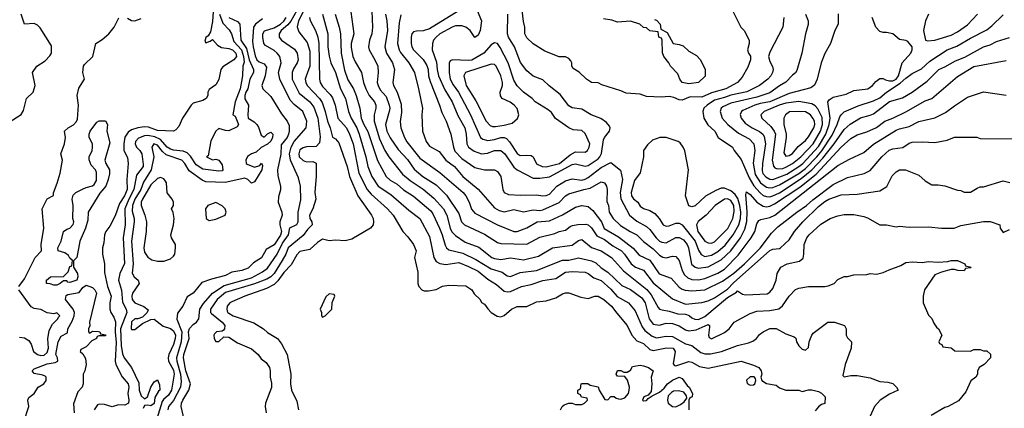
# Model space of a CAD drawing. Header units: inches. Extents: x 1793389 to 1900389, y 320802 to 470796.
# Tile 285 of 656: x 1842260 to 1848338, y 401459 to 403857. Entities that reach past the tile are written whole.
import ezdxf

# ---------------------------------------------------------------- set-up
doc = ezdxf.new("R2010")
doc.units = ezdxf.units.IN
doc.header["$MEASUREMENT"] = 0
doc.layers.add('B8440', color=7, linetype='Continuous')

msp = doc.modelspace()

# ---------------------------------------------------------------- linework, layer by layer
at = {"layer": 'B8440', "color": 2}
for points, elevation in [([(1844043.2, 403970), (1843980.8, 403850), (1843971.9, 403811.9), (1843982.2, 403782.2), (1844035.2, 403715.2), (1844050, 403662), (1844051.7, 403570), (1844027.5, 403507.5), (1844023, 403490), (1844025.5, 403470), (1844035.5, 403450), (1844110.4, 403370), (1844126.6, 403346.6), (1844146, 403290), (1844159.5, 403230), (1844176.4, 403190), (1844190, 403131.3), (1844210, 403121), (1844230, 403098), (1844280.5, 402950), (1844296.4, 402890), (1844347.7, 402770), (1844430.8, 402650), (1844441, 402630), (1844444.7, 402610), (1844441, 402590), (1844424.7, 402570), (1844310, 402502.7), (1844270, 402492.3), (1844210, 402496), (1844170, 402493.2), (1844130, 402502), (1844098.5, 402481.5), (1844050, 402439), (1843990, 402426), (1843970, 402406), (1843935.1, 402344.9), (1843890, 402297), (1843854, 402246), (1843830, 402223.6), (1843782.6, 402197.4), (1843650, 402151.6), (1843570, 402116), (1843558, 402110), (1843541, 402090), (1843538.8, 402070), (1843542.8, 402050), (1843550, 402044.9), (1843578, 402030), (1843706.2, 401986.2), (1843764.7, 401950), (1843790, 401926.8), (1843850.5, 401890.5), (1843876.8, 401856.8), (1843910.7, 401790), (1843934, 401670), (1843930.8, 401610), (1843938.8, 401570), (1843970, 401502), (1843980.5, 401450)], 238), ([(1844297.1, 403950), (1844321.6, 403770), (1844306, 403710), (1844306.2, 403686.2), (1844315.5, 403630), (1844330, 403596), (1844370, 403531.3), (1844382.4, 403470), (1844396.4, 403430), (1844417.1, 403390), (1844450.5, 403350), (1844459.3, 403330), (1844459.3, 403310), (1844448.2, 403270), (1844448.4, 403230), (1844481.1, 403121.1), (1844514.4, 403050), (1844539.3, 403010), (1844623.4, 402903.4), (1844670, 402864.4), (1844750, 402810.4), (1844815.9, 402755.9), (1844877.1, 402690), (1844896.4, 402650), (1844916.5, 402570), (1844928, 402548), (1844950, 402525.5), (1845010, 402484.4), (1845094.2, 402454.2), (1845174.8, 402390), (1845190, 402382.4), (1845230, 402376.4), (1845290, 402386.8), (1845370, 402375.5), (1845463.2, 402396.8), (1845549, 402450), (1845670, 402466), (1845710, 402493.4), (1845730, 402500.5), (1845790, 402450.4), (1845850, 402430.4), (1845914, 402390), (1845987.8, 402307.8), (1846131.9, 402191.9), (1846158.4, 402158.4), (1846201.4, 402081.4), (1846210, 402070.7), (1846225.8, 402065.8), (1846270, 402058.4), (1846322.7, 402042.7), (1846370, 402040.3), (1846392.5, 402032.5), (1846410, 402016.3), (1846428.3, 402008.3), (1846450, 402006.4), (1846490, 402025.7), (1846630, 402143.1), (1846684.8, 402175.2), (1846690, 402184.7), (1846722.8, 402162.8), (1846739.8, 402159.8), (1846874.2, 402165.8), (1846890, 402174.8), (1846910, 402198), (1846929.4, 402250), (1846936, 402290), (1846959, 402330), (1846998, 402350), (1847072.7, 402367.3), (1847095.5, 402384.5), (1847101.2, 402410), (1847102.7, 402470), (1847119.3, 402510), (1847133.2, 402530), (1847205.4, 402594.6), (1847262, 402630), (1847310, 402647.3), (1847350, 402654), (1847410, 402654.8), (1847470, 402642.8), (1847493.7, 402633.7), (1847570, 402591.3), (1847610.7, 402590.7), (1847670, 402578), (1847690, 402582), (1847750, 402576), (1847870, 402578), (1847950, 402571), (1848028.9, 402571.1), (1848070, 402586), (1848210, 402611), (1848250, 402611.3), (1848311.1, 402591.1), (1848312, 402570), (1848330, 402544.7), (1848370, 402562)], 254), ([(1845052.4, 403990), (1845110.3, 403850.3), (1845102.8, 403790), (1845090, 403762), (1845070, 403748), (1845041.2, 403790), (1845014, 403810), (1844990, 403819.6), (1844950, 403818), (1844930, 403811.5), (1844854, 403770), (1844830.5, 403750), (1844814.9, 403730), (1844808, 403710), (1844806, 403670), (1844833.8, 403593.8), (1844836.5, 403550), (1844845.3, 403510), (1844883.6, 403423.6), (1844930, 403350.8), (1844964.9, 403264.9), (1845008.2, 403190), (1845016.4, 403150), (1845019.3, 403090), (1845030.6, 403070), (1845065.8, 403045.8), (1845110, 403028.2), (1845147.7, 403032.3), (1845190, 403050.4), (1845230, 403050.5), (1845254.9, 403030), (1845310, 402947.3), (1845330, 402930.5), (1845430, 402879.3), (1845470, 402878.4), (1845530, 402888.2), (1845670, 402962.4), (1845690, 402968), (1845750, 402954), (1845770, 402956.4), (1845830, 402998.4), (1845841.6, 403010), (1845851.9, 403031.9), (1845863.8, 403116.2), (1845870, 403130.8), (1845901.2, 403170), (1845904, 403190), (1845900.2, 403200.2), (1845883.2, 403223.2), (1845847, 403247), (1845788, 403270), (1845730, 403305.2), (1845670, 403312.7), (1845650, 403326), (1845596.2, 403396.2), (1845528.1, 403448.1), (1845490, 403485.2), (1845430, 403509.4), (1845390, 403541.2), (1845351.7, 403591.7), (1845313.6, 403690), (1845277.6, 403750), (1845271.8, 403770), (1845273.6, 403890)], 274), ([(1846662, 403910), (1846712, 403810), (1846732, 403790), (1846762, 403730), (1846762, 403710), (1846752, 403670), (1846758, 403650), (1846770.8, 403630.8), (1846770.8, 403610), (1846755.2, 403564.8), (1846718.8, 403501.2), (1846691, 403470), (1846618.8, 403430), (1846530, 403406), (1846470, 403378.9), (1846399.6, 403380.4), (1846350, 403360.9), (1846330, 403362.7), (1846297.2, 403377.2), (1846270, 403382), (1846219, 403379), (1846130, 403382), (1846090, 403398), (1846003.1, 403403.1), (1845970, 403418), (1845854, 403454), (1845830, 403468), (1845790, 403468.7), (1845758, 403490), (1845713.6, 403533.6), (1845676.4, 403556.4), (1845668.7, 403570), (1845668.7, 403590), (1845663.1, 403603.1), (1845650, 403618), (1845630, 403628), (1845590, 403628.7), (1845502, 403662), (1845430, 403708.7), (1845390, 403744), (1845379, 403770), (1845379, 403810), (1845370, 403846), (1845355.3, 403970)], 270), ([(1842195.9, 403224.1), (1842270, 403271), (1842283.3, 403296.7), (1842301.2, 403370), (1842344, 403410), (1842355.3, 403450), (1842339.3, 403530), (1842366, 403570), (1842416.6, 403603.4), (1842447, 403633), (1842457.2, 403650), (1842455.9, 403695.9), (1842386.8, 403806.8), (1842370, 403824), (1842350, 403834), (1842289.1, 403829.1), (1842268.7, 403891.3)], 218), ([(1843454.3, 403905.7), (1843450, 403846), (1843438.8, 403781.2), (1843423.6, 403756.4), (1843410, 403746), (1843403.6, 403723.6), (1843410, 403714), (1843436.4, 403723.6), (1843450, 403734), (1843480.5, 403700.5), (1843505.2, 403685.2), (1843550, 403679.1), (1843573.4, 403670), (1843594.4, 403650), (1843598, 403630), (1843581, 403610), (1843513.4, 403566.6), (1843501, 403550), (1843490, 403488), (1843470, 403455.3), (1843430, 403426), (1843422, 403410), (1843422, 403390), (1843412, 403370), (1843390, 403358), (1843330, 403342), (1843318, 403330), (1843264.7, 403250), (1843241.4, 403198.6), (1843223.5, 403176.5), (1843210, 403169), (1843110, 403173.3), (1843054.3, 403194.3), (1843030, 403195.8), (1842990, 403189.7), (1842950, 403176.9), (1842930, 403162), (1842908.9, 403131.1), (1842902.4, 403090), (1842903.8, 403050), (1842925.5, 403005.5), (1842930.3, 402970.3), (1842920.8, 402870), (1842923.9, 402810), (1842906.7, 402770), (1842876.4, 402723.6), (1842850, 402646), (1842817, 402583), (1842791, 402550), (1842782.8, 402530), (1842779.8, 402480.2), (1842771.1, 402448.9), (1842771, 402410), (1842784, 402350), (1842783.5, 402296.5), (1842802, 402210), (1842824.9, 402150), (1842816.4, 402110), (1842816.4, 402070), (1842821.6, 402050), (1842840.9, 402020.9), (1842852.2, 401992.2), (1842848.4, 401930), (1842856.1, 401863.9), (1842848.5, 401750), (1842853.7, 401730), (1842892.2, 401652.2), (1842930.4, 401610), (1842934.4, 401590), (1842927.3, 401550), (1842934, 401510), (1842931, 401490), (1842910, 401479), (1842870, 401481.2), (1842830, 401468), (1842783.1, 401483.1), (1842750, 401485.2), (1842740.5, 401479.5), (1842720.5, 401450)], 214), ([(1843492.6, 403890), (1843514.8, 403834.8), (1843553.6, 403793.6), (1843568.4, 403770), (1843581.4, 403721.4), (1843628.4, 403670), (1843642.2, 403630), (1843644.8, 403595.2), (1843637.1, 403570), (1843636.1, 403510), (1843630, 403475.3), (1843620.3, 403430), (1843590.3, 403350), (1843576, 403270), (1843590, 403260.7), (1843610.4, 403209.6), (1843603.4, 403196.6), (1843550, 403171.8), (1843530, 403172.3), (1843490, 403185.2), (1843470.5, 403169.5), (1843440.5, 403110), (1843423.6, 403016.4), (1843414, 403010), (1843450, 402991.3), (1843470, 402996), (1843490, 402990.8), (1843510, 402962), (1843514.8, 402930), (1843510, 402925.2), (1843490, 402922.7), (1843390, 402934.5), (1843350, 402960.9), (1843314.5, 403014.5), (1843294.6, 403034.6), (1843270, 403044.8), (1843210, 403051.1), (1843190, 403057.7), (1843170, 403071.1), (1843130, 403117.6), (1843094.2, 403134.2), (1843050, 403143.1), (1843030, 403140.5), (1842994.1, 403125.9), (1842974.6, 403105.4), (1842972.7, 403090), (1842980.5, 403070), (1843002, 403050), (1843014.9, 403030), (1843022.5, 402962.5), (1843021.6, 402950), (1842982, 402898), (1842964.9, 402810), (1842932.9, 402750), (1842909, 402689), (1842910.3, 402590), (1842898.9, 402510), (1842907.5, 402352.5), (1842878, 402290), (1842870.4, 402250), (1842887.4, 402187.4), (1842894.6, 402114.6), (1842918, 402070), (1842921.6, 402050), (1842881.5, 401950), (1842885.5, 401845.5), (1842895.1, 401795.1), (1842904.9, 401770), (1842950.3, 401710.3), (1842996.4, 401616.4), (1842997.1, 401570), (1843010, 401534.8), (1843030, 401518), (1843048, 401530), (1843068.7, 401590), (1843090, 401622), (1843110, 401634), (1843123.6, 401603.6), (1843124.7, 401570), (1843116.3, 401563.7), (1843094.2, 401525.8), (1843090, 401489), (1843070, 401473.2), (1843050, 401479), (1843030, 401475.3), (1843022.6, 401457.4)], 218), ([(1843990, 403947.3), (1843932.9, 403847.1), (1843915.1, 403824.9), (1843873.7, 403790), (1843861.3, 403770), (1843861.6, 403750), (1843876.3, 403730), (1843955.8, 403675.8), (1843973.4, 403650), (1843979.1, 403610), (1843973.4, 403590), (1843950, 403553.2), (1843941.3, 403530), (1843941.3, 403490), (1843984.4, 403404.4), (1844050, 403350.4), (1844076.4, 403316.4), (1844100.3, 403250), (1844114.2, 403134.2), (1844110, 403098), (1844090, 403075.3), (1844030, 403073.2), (1844010, 403066), (1843990, 403053.2), (1843982.4, 403030), (1843986, 403010), (1844010, 402988), (1844030, 402979.1), (1844070, 402981), (1844090.6, 402970.6), (1844090.5, 402890.5), (1844082, 402790), (1844087.3, 402750), (1844070.5, 402690), (1844048.2, 402650), (1844050.7, 402630), (1844062.8, 402610), (1844066, 402590), (1844037.6, 402562.4), (1844010, 402524.5), (1843916.3, 402450), (1843903.7, 402410), (1843881.1, 402370), (1843830.3, 402290), (1843810.2, 402269.8), (1843784.6, 402255.4), (1843710, 402227.4), (1843530, 402173.3), (1843478.3, 402130), (1843437.6, 402070), (1843438.4, 402050), (1843443.6, 402043.6), (1843510.7, 401990), (1843526, 401970), (1843524.7, 401950), (1843518.8, 401941.2), (1843510, 401935.3), (1843474, 401930), (1843462, 401918), (1843458, 401910), (1843461, 401890), (1843470, 401872), (1843490, 401872), (1843520.4, 401899.6), (1843550, 401898), (1843603.5, 401863.5), (1843690, 401826), (1843731.3, 401790), (1843750, 401764.7), (1843781.4, 401741.4), (1843802.8, 401710), (1843806.8, 401690), (1843806, 401650), (1843813.7, 401613.7), (1843813.7, 401586.3), (1843778, 401490), (1843776, 401470), (1843780.7, 401430)], 234), ([(1844128.4, 403890), (1844163.1, 403770), (1844162.6, 403690), (1844170, 403632), (1844180.7, 403590), (1844210, 403532), (1844239.5, 403430), (1844272, 403370), (1844290, 403291.3), (1844305.3, 403250), (1844340.2, 403190), (1844355.6, 403150), (1844397, 403010), (1844408.8, 402950), (1844434, 402890), (1844473.4, 402830), (1844550, 402778), (1844661.1, 402681.1), (1844730.6, 402630), (1844790, 402518), (1844816.3, 402390), (1844830, 402364), (1844852.5, 402352.5), (1844890, 402346.7), (1844970, 402358), (1845030, 402334.9), (1845090, 402304.9), (1845150, 402254.9), (1845203.4, 402223.4), (1845250, 402180.7), (1845270, 402178), (1845290, 402179.3), (1845358, 402210), (1845416.6, 402223.4), (1845490, 402247.7), (1845570, 402260.5), (1845630, 402298), (1845670, 402302.4), (1845750, 402299.1), (1845770, 402290.5), (1845804.9, 402264.9), (1845850, 402247.7), (1845910, 402194.9), (1845947.9, 402147.9), (1846018, 402110), (1846060.2, 402060.2), (1846101.6, 401961.6), (1846119.6, 401939.6), (1846164.1, 401904.1), (1846190, 401893.7), (1846250, 401904.9), (1846290, 401901.3), (1846370, 401857.1), (1846410, 401847.3), (1846463.9, 401803.9), (1846490, 401794.4), (1846524.4, 401795.6), (1846591.3, 401808.7), (1846690, 401845.5), (1846758, 401862), (1846786.3, 401873.7), (1846808.7, 401890), (1846826.6, 401913.4), (1846849.4, 401930.6), (1846890.7, 401950.7), (1846930.5, 401950.5), (1846990, 401918.8), (1847039.8, 401899.8), (1847050.9, 401890.9), (1847056, 401870), (1847070, 401844.7), (1847090, 401824.7), (1847110, 401818), (1847130, 401834), (1847134, 401870), (1847149.2, 401910.8), (1847158, 401922), (1847249.5, 401990.5), (1847290.5, 401990.5), (1847352, 401970), (1847362, 401950), (1847362, 401910), (1847370, 401894), (1847394, 401870), (1847392, 401830), (1847356, 401730), (1847342, 401662), (1847350, 401654), (1847390, 401661), (1847430, 401660.7), (1847510, 401646.8), (1847570, 401624.7), (1847619.8, 401619.8), (1847650, 401611.3), (1847672, 401590), (1847682, 401570), (1847630, 401546), (1847570.8, 401510), (1847536.3, 401470), (1847490.8, 401370)], 246), ([(1844208.2, 403890), (1844232.7, 403810), (1844239.3, 403770), (1844244, 403650), (1844264.8, 403544.8), (1844286.1, 403486.1), (1844320.4, 403430), (1844336.4, 403390), (1844360.4, 403310), (1844367, 403250), (1844384.2, 403210), (1844410, 403166.8), (1844469, 402989), (1844523, 402890), (1844546.4, 402866.4), (1844590, 402841.6), (1844630, 402806), (1844690, 402768.2), (1844797.2, 402677.2), (1844810, 402658.8), (1844852.2, 402570), (1844868.4, 402530), (1844885.5, 402465.5), (1844894, 402450), (1844910, 402436.3), (1844995.6, 402415.6), (1845076.5, 402376.5), (1845170, 402320.3), (1845238.3, 402298.3), (1845270, 402276.3), (1845290, 402273), (1845350, 402297.1), (1845450, 402308.4), (1845610, 402372), (1845650, 402372.2), (1845710, 402387.7), (1845788.8, 402368.8), (1845816.5, 402356.5), (1845850, 402325.5), (1845890, 402299.3), (1845976.7, 402216.7), (1846030, 402192.7), (1846100.9, 402140.9), (1846120.3, 402110), (1846144.9, 402010), (1846170, 401978), (1846210, 401972.7), (1846250, 401984.4), (1846290, 401983.1), (1846330, 401968.4), (1846370, 401942.4), (1846390, 401937.6), (1846436.5, 401943.5), (1846510, 401976.3), (1846518.8, 401970), (1846519.1, 401959.1), (1846511, 401910), (1846516, 401896), (1846530, 401887.7), (1846610, 401927.3), (1846639, 401950), (1846669.5, 401990.5), (1846770, 402044), (1846810, 402059.1), (1846890, 402063), (1846947, 402073), (1846969.5, 402090.5), (1847010, 402151), (1847050, 402191), (1847070, 402201), (1847130, 402210.7), (1847230, 402210.8), (1847250, 402214.8), (1847288, 402230), (1847310, 402254), (1847350, 402272), (1847370, 402272), (1847410, 402282), (1847490, 402284.7), (1847510, 402291.3), (1847550, 402286), (1847590, 402296), (1847626.3, 402313.7), (1847700.2, 402339.8), (1847730, 402358), (1847770, 402362), (1847830, 402358), (1847870, 402364.7), (1847930, 402361), (1847990, 402364.7), (1848010, 402371), (1848050, 402371), (1848094, 402350), (1848098, 402338), (1848134, 402330), (1848130, 402326), (1848098, 402322), (1848090, 402308), (1848051.6, 402308.4), (1848030, 402315.3), (1848010, 402315.3), (1847950, 402299), (1847910, 402282), (1847846, 402190), (1847838, 402150), (1847838, 402110), (1847870, 402034), (1847890, 402014), (1847903.6, 401983.6), (1847919.6, 401959.6), (1847932, 401950), (1847952, 401910), (1847934, 401870), (1847938, 401858), (1847952, 401852), (1847958, 401838), (1848010, 401832), (1848032.7, 401812.7), (1848130, 401812), (1848150, 401822), (1848190, 401822), (1848210, 401814), (1848230, 401814), (1848252, 401792), (1848252, 401770), (1848214, 401730), (1848182, 401710), (1848172.7, 401687.3), (1848172, 401670), (1848162, 401650), (1848131.6, 401628.4), (1848099.8, 401560.2), (1848054.4, 401505.6), (1847992, 401470), (1847970, 401464), (1847886.4, 401413.6)], 250), ([(1844433, 403910), (1844437.3, 403810), (1844433.4, 403770), (1844419.1, 403730), (1844413.4, 403690), (1844417.3, 403670), (1844453, 403610), (1844470.5, 403570), (1844473, 403530), (1844466.4, 403470), (1844472.7, 403450), (1844484.9, 403424.9), (1844522.3, 403382.3), (1844541.3, 403330), (1844544.4, 403310), (1844541.3, 403290), (1844517.6, 403210), (1844526.7, 403170), (1844547.8, 403127.8), (1844595.8, 403055.8), (1844653.7, 402993.7), (1844694.4, 402934.4), (1844747.7, 402890), (1844830, 402837.1), (1844894.4, 402774.4), (1844970, 402660.7), (1844988.2, 402610), (1845004.9, 402590), (1845130, 402533), (1845210, 402482), (1845230, 402475.5), (1845390, 402472.2), (1845470, 402515.5), (1845562.9, 402537.1), (1845590, 402550.5), (1845630, 402558.8), (1845658.9, 402581.1), (1845673.3, 402586.7), (1845706.3, 402593.7), (1845754.9, 402594.9), (1845770, 402590.4), (1845790, 402573), (1845823.6, 402523.6), (1845870, 402500.3), (1845920.7, 402460.7), (1845974.4, 402430), (1845993.7, 402410), (1846034.9, 402350), (1846060.7, 402330), (1846110.3, 402310.3), (1846170, 402233), (1846290, 402134.4), (1846370, 402100.5), (1846470, 402112.4), (1846510, 402121.3), (1846550, 402140.4), (1846630, 402194.6), (1846666.5, 402233.5), (1846890, 402433.4), (1846910, 402440.7), (1846950, 402444.9), (1846957.2, 402450), (1847010, 402498.8), (1847042, 402550), (1847095.1, 402610), (1847190, 402703.8), (1847230, 402734.9), (1847255.3, 402750), (1847330, 402776.3), (1847430, 402780.5), (1847570, 402801), (1847612.9, 402827.1), (1847646.3, 402893.7), (1847670, 402918), (1847690, 402931), (1847728.9, 402931.1), (1847810, 402898), (1847850, 402862), (1847890, 402838), (1847930, 402838), (1847970, 402831.3), (1848050, 402804.7), (1848070, 402802), (1848090, 402792), (1848130, 402792), (1848170, 402818), (1848190, 402824.7), (1848210, 402824.7), (1848330, 402862), (1848371.6, 402851.6)], 258), ([(1844517.6, 403890), (1844526.7, 403850), (1844530.3, 403790), (1844514.4, 403690), (1844523.8, 403650), (1844561.6, 403590), (1844573, 403550), (1844563, 403470), (1844568, 403450), (1844590.3, 403410.3), (1844614.9, 403334.9), (1844616.1, 403283.9), (1844608.1, 403228.1), (1844613.4, 403190), (1844634.9, 403130), (1844650, 403104), (1844730, 403003), (1844854.3, 402914.3), (1844997.3, 402790), (1845014, 402770), (1845034.8, 402730), (1845048.5, 402688.5), (1845070, 402662.8), (1845210, 402590.6), (1845310, 402550.7), (1845330, 402550.5), (1845390, 402572.4), (1845455.3, 402610), (1845530, 402616.3), (1845610, 402652.4), (1845690, 402699.3), (1845730, 402710.6), (1845770, 402704), (1845798.5, 402678.5), (1845850.5, 402610), (1845867.8, 402567.8), (1845957.1, 402517.1), (1846047.2, 402447.2), (1846084.2, 402404.2), (1846150, 402372.4), (1846207.9, 402287.9), (1846281.1, 402261.1), (1846330, 402207.3), (1846350, 402193), (1846367.1, 402187.1), (1846410, 402183.7), (1846490, 402190.3), (1846597.6, 402242.4), (1846667.7, 402292.3), (1846735.1, 402350), (1846830, 402446.4), (1846900.1, 402539.9), (1846940.7, 402579.3), (1847057.2, 402670), (1847117.2, 402710), (1847155.1, 402744.9), (1847280.9, 402839.1), (1847370, 402883.8), (1847472.1, 402907.9), (1847510, 402926), (1847581.2, 403010), (1847628.2, 403051.8), (1847650, 403060.4), (1847711.8, 403068.2), (1847750, 403094.8), (1847770, 403100.7), (1847830, 403104), (1847910, 403098.8), (1847985.6, 403114.4), (1848030, 403131.3), (1848050, 403132), (1848168.4, 403131.6), (1848190, 403124.7), (1848430, 403122)], 262), ([(1844966, 403910), (1844790, 403800.5), (1844750, 403787.3), (1844710, 403786.6), (1844690, 403781.2), (1844680.7, 403770), (1844676.3, 403750), (1844675.5, 403710), (1844681.6, 403690), (1844690.5, 403670), (1844750.3, 403610.3), (1844774.1, 403574.1), (1844781.1, 403550), (1844784.2, 403510), (1844794.8, 403474.8), (1844852.4, 403330), (1844864.9, 403284.9), (1844893, 403230), (1844920.5, 403150), (1844937.1, 403070), (1844946.1, 403046.1), (1844990, 403000.5), (1845070, 402944.9), (1845130, 402930.5), (1845190, 402930.8), (1845210, 402921), (1845230.6, 402890), (1845242.8, 402810), (1845251.3, 402790), (1845278, 402778), (1845350, 402773.4), (1845450, 402776.3), (1845490, 402770.6), (1845510, 402773), (1845530, 402780.5), (1845575.1, 402830), (1845630, 402861.6), (1845670, 402874.9), (1845730, 402867.2), (1845750, 402873.7), (1845770, 402883.7), (1845850, 402943.8), (1845910, 402976), (1845968.2, 402928.2), (1845980.4, 402870), (1845967, 402790), (1845971.7, 402751.7), (1846024, 402650), (1846070, 402613.4), (1846130, 402581.6), (1846150, 402562), (1846188.2, 402510), (1846210, 402490.4), (1846224, 402484), (1846250, 402480.4), (1846310, 402512.4), (1846330, 402512.4), (1846358.2, 402498.2), (1846381.3, 402470), (1846388.7, 402450), (1846407.9, 402347.9), (1846428.8, 402328.8), (1846450, 402323.7), (1846510, 402331.6), (1846590, 402375.3), (1846650, 402430.4), (1846709.7, 402510), (1846735.7, 402564.3), (1846748.9, 402611.1), (1846751.1, 402671.1), (1846741.5, 402778.5), (1846745.6, 402794.4), (1846770, 402777.3), (1846810.4, 402730), (1846850, 402705.3), (1846870, 402702), (1846890, 402705.3), (1846920, 402720), (1847075.7, 402824.3), (1847176, 402904), (1847331.6, 403070), (1847390, 403123.8), (1847430, 403145.5), (1847490, 403164), (1847550, 403190.6), (1847601.2, 403230), (1847650, 403248.2), (1847730, 403288), (1847850, 403356.3), (1847890, 403370.7), (1848050, 403507.3), (1848150, 403567.3), (1848350, 403606)], 270), ([(1847111.3, 403890), (1847126.8, 403850), (1847126.4, 403826.4), (1847110.8, 403770), (1847087.3, 403650), (1847056.8, 403543.2), (1847050, 403528.7), (1847030, 403515.3), (1846988.6, 403471.4), (1846950, 403449.6), (1846890, 403404.7), (1846810, 403379.2), (1846650, 403342), (1846600.9, 403319.1), (1846590.6, 403310), (1846583, 403290), (1846596.3, 403250), (1846630.7, 403210), (1846696.2, 403156.2), (1846762.3, 403122.3), (1846791.6, 403091.6), (1846797.6, 403050), (1846788.7, 402971.3), (1846800.7, 402900.7), (1846832, 402850), (1846870, 402823.1), (1846890, 402819.6), (1846910, 402822.3), (1846950, 402838.5), (1847070, 402908.2), (1847110, 402939.6), (1847180.4, 403010), (1847212.1, 403047.9), (1847276.2, 403143.8), (1847307.1, 403210), (1847322.6, 403257.4), (1847330, 403270.7), (1847350, 403288), (1847434.9, 403325.1), (1847530, 403356.4), (1847570, 403374.4), (1847610.8, 403409.2), (1847695.8, 403464.2), (1847730, 403496.4), (1847770, 403524.9), (1847826.5, 403553.5), (1847878.3, 403601.7), (1847986, 403670), (1848045.9, 403694.1), (1848130, 403743.8), (1848230, 403794), (1848262, 403818), (1848330, 403886)], 278), ([(1847312.7, 403892.7), (1847312, 403830), (1847291.3, 403790), (1847264.7, 403710), (1847230, 403648), (1847206.8, 403590), (1847182.8, 403490), (1847167.3, 403452.7), (1847144, 403436), (1847010, 403400.5), (1846890, 403349.8), (1846830, 403340.3), (1846797.3, 403330), (1846724, 403296), (1846716.3, 403290), (1846708.4, 403271.6), (1846713, 403250), (1846739.2, 403219.2), (1846780.7, 403190), (1846826.4, 403166.4), (1846847.7, 403150), (1846855.8, 403135.8), (1846863.7, 403090), (1846844.9, 402970), (1846844.2, 402924.2), (1846848.2, 402908.2), (1846866.5, 402886.5), (1846890, 402873.7), (1846910, 402871.7), (1846996, 402904), (1847070, 402951.3), (1847093.3, 402970), (1847190, 403073.4), (1847236.8, 403150), (1847257.6, 403210), (1847262.7, 403250), (1847249.4, 403350), (1847257.2, 403362.8), (1847282, 403378), (1847362.5, 403397.5), (1847410, 403420.5), (1847495.3, 403430), (1847524, 403450), (1847545.4, 403474.6), (1847570, 403494), (1847590, 403494.9), (1847605.2, 403485.2), (1847630, 403479.1), (1847650, 403479.3), (1847670, 403489.2), (1847685.8, 403510), (1847706.6, 403590), (1847762, 403650), (1847769, 403670), (1847768.7, 403690), (1847742, 403722), (1847730, 403729), (1847690, 403735.3), (1847649.5, 403769.5), (1847610, 403778), (1847590, 403777.2), (1847570, 403784), (1847544, 403810), (1847522, 403870)], 282), ([(1847870.8, 403890), (1847850.7, 403850), (1847838.8, 403790), (1847851.3, 403731.3), (1847866, 403726), (1847910, 403730.6), (1848010, 403760.5), (1848050, 403781.6), (1848110, 403825.5), (1848172.7, 403890)], 282), ([(1842255.3, 402210), (1842290, 402258), (1842356, 402390), (1842394, 402430), (1842392.3, 402470), (1842409.1, 402570.9), (1842399.3, 402690), (1842430, 402752), (1842468, 402772), (1842468, 402788), (1842491.9, 402848.1), (1842509.5, 402910.5), (1842524.2, 402990), (1842514.7, 403030), (1842537.2, 403090), (1842543.1, 403130), (1842536.9, 403170), (1842558.4, 403190), (1842592.2, 403207.8), (1842611.5, 403228.5), (1842616.6, 403243.4), (1842623.5, 403330), (1842614, 403390), (1842625.4, 403434.6), (1842659, 403490), (1842649.1, 403530.9), (1842653.2, 403570), (1842659.3, 403580.7), (1842711.6, 403630), (1842730, 403710.7), (1842770, 403734.4), (1842810.8, 403769.2), (1842842.4, 403810), (1842871.5, 403868.5)], 214), ([(1842925.4, 403865.4), (1842950, 403851.8), (1842970, 403850.3), (1843010, 403863.6)], 214), ([(1843550, 403870.4), (1843605.1, 403845.1), (1843619.1, 403830), (1843625.2, 403730), (1843659, 403679), (1843676.5, 403610), (1843702.3, 403550), (1843703.1, 403530), (1843680.3, 403490), (1843667.9, 403430), (1843655.6, 403410), (1843650.3, 403390), (1843649.1, 403369.1), (1843673, 403330), (1843667.3, 403270), (1843670.8, 403250), (1843706.4, 403226.4), (1843722.8, 403210), (1843733.7, 403193.7), (1843750, 403144.7), (1843770, 403132), (1843790, 403152), (1843810, 403162), (1843822, 403150), (1843821, 403130), (1843810, 403108), (1843790, 403088), (1843750, 403068), (1843719.8, 403040.2), (1843690, 403028.7), (1843666.8, 403013.2), (1843656, 402990), (1843658.8, 402970), (1843664.7, 402964.7), (1843710, 402946.8), (1843742, 402958), (1843752, 402972), (1843758, 402958), (1843754.8, 402930), (1843710, 402857.2), (1843690, 402849), (1843669, 402870), (1843650, 402879.5), (1843528.8, 402851.2), (1843410, 402856.9), (1843386.7, 402866.7), (1843305.1, 402925.1), (1843279.7, 402970), (1843260.9, 402990), (1843163.7, 403023.7), (1843142.5, 403042.5), (1843110, 403083.6), (1843089, 403091), (1843074.9, 403070), (1843088.8, 403010), (1843071.6, 402930), (1843024.7, 402855.3), (1843007.3, 402810), (1842971.3, 402750), (1842955.8, 402710), (1842955.2, 402675.2), (1842966, 402630), (1842966, 402610), (1842949.1, 402490), (1842959.5, 402350), (1842953.4, 402293.4), (1842966, 402270), (1842991.3, 402250), (1842998, 402230), (1842957.1, 402170), (1842952.4, 402150), (1842954, 402130), (1842970, 402108.8), (1843027.2, 402087.2), (1843053, 402067), (1843047.3, 402050), (1843018, 402022), (1842990, 402011.6), (1842970, 402011.3), (1842950, 401991.8), (1842947.7, 401950), (1842950, 401946), (1842970, 401944.9), (1843017.2, 401982.8), (1843070, 402006), (1843090, 402008.2), (1843144.8, 401964.8), (1843190, 401950.3), (1843210, 401936.4), (1843220.8, 401910), (1843219.6, 401890), (1843210, 401853.2), (1843180.3, 401790), (1843176, 401770), (1843178.7, 401750), (1843210, 401693.4), (1843213.8, 401670), (1843198, 401570), (1843179.1, 401540.9), (1843147.5, 401512.5), (1843139.8, 401500.2), (1843106, 401394)], 222), ([(1843758.3, 403861.7), (1843715.5, 403830), (1843702.4, 403810), (1843696.7, 403723.3), (1843700.2, 403690), (1843714, 403634), (1843724.4, 403610), (1843737.3, 403597.3), (1843770, 403584), (1843783.4, 403563.4), (1843775.3, 403510), (1843754, 403450), (1843761, 403430), (1843810, 403382.8), (1843875.2, 403275.2), (1843910.4, 403230.4), (1843923.4, 403203.4), (1843924.4, 403170), (1843918.7, 403150), (1843910.2, 403129.8), (1843874.6, 403085.4), (1843872.6, 403027.4), (1843850.7, 402930), (1843853.7, 402893.7), (1843870.8, 402830), (1843870, 402806), (1843856.9, 402763.1), (1843856, 402730), (1843879.1, 402670), (1843880.5, 402650), (1843866.3, 402610), (1843866.5, 402590), (1843876.5, 402550), (1843870, 402527.3), (1843830, 402467.3), (1843781.5, 402438.5), (1843751.7, 402388.3), (1843703.9, 402356.1), (1843670, 402323.7), (1843631.8, 402308.2), (1843570, 402298.7), (1843530, 402278.4), (1843443.4, 402256.6), (1843385.2, 402234.8), (1843330.8, 402170), (1843294, 402146), (1843266, 402090), (1843233.7, 402046.3), (1843230.6, 402009.4), (1843260.2, 401930), (1843255.9, 401870), (1843227.9, 401770), (1843229.2, 401750), (1843253.5, 401670), (1843256.5, 401623.5), (1843252.6, 401590), (1843210, 401507), (1843179.3, 401470), (1843174.9, 401450)], 226), ([(1843274.4, 401390), (1843255.8, 401470), (1843258.7, 401490), (1843266, 401510), (1843303.8, 401570), (1843313.4, 401610), (1843284.7, 401690), (1843270.3, 401770), (1843273.1, 401790), (1843306, 401890), (1843302.7, 401930), (1843308.3, 401951.7), (1843330, 401976.2), (1843350.6, 401990), (1843364.9, 402010), (1843372.2, 402070), (1843393.6, 402106.4), (1843450.2, 402169.8), (1843522.8, 402217.2), (1843690, 402264.2), (1843758.9, 402301.1), (1843790, 402323.6), (1843850.2, 402409.8), (1843881.7, 402478.3), (1843918.3, 402530), (1843927.3, 402572.7), (1843970, 402592.3), (1843979.5, 402610), (1843978.7, 402670), (1843995.6, 402744.4), (1843994, 402830), (1843981.7, 402881.7), (1843931.7, 402990), (1843926.3, 403030), (1843936.5, 403070), (1843953.9, 403106.1), (1844028, 403190), (1844032.4, 403230), (1844008, 403290), (1843954.1, 403334.1), (1843930, 403360.7), (1843865.5, 403490), (1843858, 403530), (1843873, 403590), (1843864.9, 403630), (1843850.3, 403650.3), (1843830, 403667.3), (1843777.1, 403697.1), (1843768, 403710), (1843760.3, 403750), (1843761.3, 403770), (1843772.1, 403787.9), (1843830, 403806), (1843870, 403829.8), (1843891.2, 403848.8), (1843905.4, 403870)], 230), ([(1844048.5, 403870), (1844052.4, 403852.4), (1844085.5, 403790), (1844099.5, 403750), (1844105.7, 403710), (1844110.4, 403490.4), (1844114.9, 403470), (1844130, 403444), (1844175.8, 403395.8), (1844190, 403374.8), (1844206.4, 403330), (1844224.4, 403250), (1844276.4, 403190), (1844295.8, 403150), (1844318, 403090), (1844353.7, 402910), (1844405.3, 402810), (1844430, 402780.4), (1844530.7, 402690), (1844564.9, 402650), (1844626, 402550), (1844656.8, 402516.8), (1844690.7, 402470), (1844706.8, 402430), (1844697.3, 402390), (1844718, 402298), (1844718, 402230), (1844724.7, 402210), (1844742, 402190), (1844756.4, 402183.6), (1844783.6, 402183.6), (1844830, 402192), (1844870, 402212), (1844910, 402218), (1845014.8, 402214.8), (1845052, 402190), (1845065.4, 402165.4), (1845102, 402130), (1845111.6, 402111.6), (1845130, 402102), (1845150, 402072), (1845171.3, 402050), (1845207.1, 402027.1), (1845230, 402022.8), (1845250, 402030.8), (1845295.3, 402070), (1845330, 402087.3), (1845390, 402087.3), (1845450, 402115.5), (1845510, 402122.8), (1845570, 402140.7), (1845610, 402164.9), (1845630, 402170.4), (1845650.4, 402170.4), (1845724.9, 402144.9), (1845770, 402137.3), (1845810, 402150.6), (1845830, 402150.6), (1845866.8, 402130), (1845913, 402090), (1845945.3, 402045.3), (1846010.3, 401970.3), (1846038.4, 401910), (1846070, 401875.5), (1846110, 401858), (1846150, 401822), (1846170, 401816.3), (1846252.5, 401832.5), (1846294, 401830), (1846306, 401810), (1846293.7, 401733.7), (1846302.4, 401722.4), (1846310, 401720.5), (1846390, 401748.2), (1846410, 401743), (1846456.7, 401716.7), (1846510, 401706), (1846714, 401750), (1846790, 401726), (1846822, 401710), (1846838, 401690), (1846842, 401670), (1846834, 401650), (1846842, 401630), (1846870, 401612), (1846930, 401601), (1846950, 401586), (1846990, 401571), (1847070, 401571), (1847090, 401562.8), (1847130, 401572), (1847150, 401572), (1847190, 401562), (1847210, 401552), (1847232, 401530), (1847231, 401489), (1847210, 401482), (1847190, 401468.7), (1847170, 401444)], 242), ([(1844613.4, 403886.6), (1844602, 403838), (1844592.2, 403710), (1844601.6, 403670), (1844610, 403654.8), (1844663, 403590), (1844696.3, 403530), (1844722.8, 403430), (1844746.8, 403310), (1844742.8, 403270), (1844746, 403170), (1844770, 403104.7), (1844790, 403076), (1844850, 403042.8), (1844890.6, 402990), (1844944.9, 402950), (1844996.3, 402890), (1845090.3, 402810.3), (1845190, 402696.3), (1845219, 402679), (1845250, 402670.5), (1845310, 402684.9), (1845370, 402670.7), (1845430, 402683.8), (1845470, 402679.5), (1845490, 402683.7), (1845590, 402728), (1845629.3, 402770), (1845650, 402781.6), (1845742, 402810), (1845782.4, 402817.6), (1845850, 402855.5), (1845870, 402850.6), (1845882.8, 402830), (1845887.3, 402810), (1845885.4, 402734.6), (1845894, 402710), (1845899.1, 402670), (1845923, 402630), (1845967.9, 402587.9), (1846029, 402549), (1846070.2, 402530.2), (1846110, 402488), (1846170, 402443.8), (1846210, 402403), (1846230, 402390.5), (1846250, 402387.7), (1846290, 402397.3), (1846310, 402396), (1846330, 402371.3), (1846348.5, 402310), (1846363, 402283), (1846383.6, 402263.6), (1846410, 402254), (1846450, 402252.2), (1846490, 402260.4), (1846570, 402292.2), (1846610, 402317.6), (1846695.8, 402404.2), (1846776.2, 402510), (1846797, 402550), (1846810, 402598), (1846822.9, 402617.1), (1846835.1, 402624.9), (1846890, 402635.8), (1846920.9, 402650), (1847310, 402956.3), (1847383, 402997), (1847470, 403037.3), (1847531.3, 403088.7), (1847670, 403174.9), (1847690, 403183.8), (1847750, 403197.1), (1847810, 403227.7), (1847909.5, 403250.5), (1847975.9, 403284.1), (1848030, 403326), (1848110, 403378), (1848210, 403411.3), (1848350, 403391.3)], 266), ([(1846178, 403858), (1846190, 403854), (1846214, 403830), (1846218, 403798), (1846256.9, 403776.9), (1846294, 403710), (1846330, 403704.7), (1846355.3, 403695.3), (1846390, 403662), (1846436.9, 403636.9), (1846462, 403610), (1846492, 403550), (1846490.9, 403509.1), (1846450, 403469), (1846390, 403461.2), (1846348.7, 403470), (1846335.3, 403490), (1846323.1, 403523.1), (1846278, 403570), (1846268, 403590), (1846235.3, 403630), (1846228.4, 403651.6), (1846226, 403730), (1846222, 403742), (1846206, 403750), (1846202, 403782), (1846150, 403788), (1846130, 403806), (1846110, 403808), (1846088.9, 403828.9), (1846030, 403848.7), (1845950, 403842), (1845914.6, 403854.6), (1845863.2, 403863.2)], 266), ([(1846976.3, 403870), (1846970.6, 403810), (1846890, 403657.2), (1846882.4, 403630), (1846890, 403598), (1846907.5, 403567.5), (1846910.7, 403550), (1846907.3, 403530), (1846897.3, 403510), (1846878.8, 403490), (1846826.8, 403450), (1846749.1, 403410.9), (1846650, 403392), (1846610, 403376.4), (1846550, 403361.1), (1846503, 403330), (1846484, 403310), (1846476.3, 403290), (1846483, 403250), (1846508.4, 403208.4), (1846550.6, 403170), (1846571.3, 403130), (1846661, 403070), (1846671, 403050), (1846713.4, 402993.4), (1846762, 402882), (1846791.7, 402831.7), (1846830, 402788.7), (1846850, 402772), (1846870, 402765.7), (1846890, 402764.6), (1846910, 402770.3), (1846950, 402789.1), (1847083.5, 402876.5), (1847149.7, 402930), (1847217.5, 403002.5), (1847288.4, 403090), (1847350, 403179.3), (1847387.3, 403212.7), (1847450, 403252.2), (1847510, 403266.7), (1847530, 403275.8), (1847630, 403352.7), (1847710, 403375.5), (1847770, 403410.4), (1847862.7, 403477.3), (1847934, 403550), (1847970, 403565.5), (1848036.1, 403603.9), (1848093.4, 403626.6), (1848209.2, 403690), (1848250, 403702.4), (1848290, 403722), (1848370, 403747.3)], 274), ([(1842258, 401898), (1842290, 401894), (1842316.9, 401876.9), (1842330, 401854), (1842344.7, 401810), (1842370.6, 401790.6), (1842390, 401784.9), (1842410, 401786.7), (1842430, 401804), (1842437.4, 401830), (1842433.4, 401886.6), (1842441, 401939), (1842461.7, 401978.3), (1842496, 402010), (1842499, 402021), (1842508, 402030), (1842490, 402048), (1842470, 402042), (1842428.9, 402048.9), (1842390, 402068), (1842350, 402074), (1842330, 402084), (1842255.3, 402190)], 214), ([(1842285.4, 401374.6), (1842317.2, 401470), (1842309.6, 401510), (1842315.5, 401524.5), (1842349.6, 401550.4), (1842374, 401590), (1842409, 401610), (1842422.7, 401630), (1842424, 401650), (1842417, 401657), (1842403.7, 401663.7), (1842350, 401673.2), (1842336, 401690), (1842350, 401702), (1842430, 401733.7), (1842478.6, 401741.4), (1842495.3, 401750), (1842494, 401770), (1842482.4, 401790), (1842497.6, 401870), (1842516, 401904), (1842555.3, 401924.7), (1842558, 401950), (1842583.9, 401996.1), (1842597, 402030), (1842597.6, 402050), (1842589.6, 402070), (1842542, 402130), (1842545.8, 402154.2), (1842558, 402162), (1842626.6, 402173.4), (1842650, 402204.7), (1842670, 402218), (1842710, 402204.7), (1842724.7, 402190), (1842734.8, 402170), (1842691.3, 401990), (1842692, 401968), (1842684.7, 401950), (1842684.7, 401930), (1842690, 401922), (1842710, 401934), (1842747.3, 401932.7), (1842754, 401930), (1842758, 401918), (1842790, 401912), (1842790, 401906), (1842750, 401906), (1842738, 401902), (1842734, 401890), (1842704.7, 401875.3), (1842670, 401838), (1842638, 401822), (1842634, 401810), (1842650, 401794), (1842665.4, 401765.4), (1842671.3, 401730), (1842662, 401690), (1842652, 401670), (1842651.3, 401610), (1842646, 401590), (1842619.1, 401560.9), (1842592.7, 401487.3), (1842596, 401430)], 210), ([(1845598, 401450), (1845608, 401470), (1845620.2, 401479.8), (1845650, 401491.3), (1845671.3, 401491.3), (1845690, 401482), (1845730, 401482), (1845746, 401490), (1845766, 401510), (1845762, 401522), (1845727.3, 401527.3), (1845722, 401542), (1845706, 401550), (1845706, 401570), (1845722, 401578), (1845726, 401610), (1845732.7, 401612.7), (1845767.3, 401612.7), (1845781, 401601), (1845830.8, 401590.8), (1845838, 401570), (1845872.7, 401512.7), (1845890, 401512), (1845910, 401531.3), (1845930, 401531.3), (1845941.1, 401521.1), (1845956.3, 401516.3), (1845970, 401515.5), (1845996.1, 401523.9), (1846018, 401550), (1846022, 401570), (1846023.7, 401590), (1846012.7, 401632.7), (1845995.3, 401655.3), (1845950, 401658), (1845942, 401670), (1845950, 401691.3), (1845971.1, 401691.1), (1845990, 401682), (1846010, 401682), (1846030, 401694), (1846043.1, 401716.9), (1846090, 401724), (1846110, 401720.7), (1846142, 401710), (1846171.3, 401690), (1846158.8, 401650), (1846162.4, 401610), (1846157.5, 401562.5), (1846139.8, 401540.2), (1846112, 401530), (1846104.7, 401510), (1846110, 401504.7), (1846130, 401506.8), (1846140.2, 401519.8), (1846164, 401536), (1846210, 401558.8), (1846237.6, 401582.4), (1846259.3, 401610), (1846290, 401633), (1846330, 401650.7), (1846350, 401642), (1846379.6, 401599.6), (1846392, 401590), (1846414, 401550), (1846411.3, 401530), (1846396.9, 401523.1), (1846390.7, 401509.3), (1846390.5, 401449.5)], 238)]:
    msp.add_lwpolyline(points, dxfattribs=dict(at, elevation=elevation))
for points, elevation in [([(1845190, 403713.2), (1845170, 403701.2), (1845124.9, 403650), (1845050, 403608), (1845030, 403604.7), (1844930.8, 403609.2), (1844916.9, 403603.1), (1844910.7, 403589.3), (1844910.3, 403530), (1844917, 403490), (1844935.4, 403455.4), (1844969.1, 403409.1), (1845043.1, 403270), (1845104, 403130), (1845118.8, 403118.8), (1845150, 403112.4), (1845190, 403118), (1845230, 403130.4), (1845250, 403130.4), (1845264.2, 403124.2), (1845283.8, 403103.8), (1845330, 403030.5), (1845350, 403019.3), (1845390, 403021.6), (1845418, 403018), (1845430.4, 403010.4), (1845450, 402967.7), (1845484.7, 402950), (1845510, 402948.8), (1845592.3, 402970), (1845658, 403022), (1845690, 403040.5), (1845750, 403039.1), (1845765.2, 403050), (1845776, 403070), (1845779, 403090), (1845750, 403155.3), (1845730, 403172.3), (1845677.5, 403177.5), (1845649.6, 403189.6), (1845568.1, 403248.1), (1845543.2, 403283.2), (1845521.5, 403301.5), (1845442, 403350), (1845424, 403370), (1845369.2, 403410), (1845330, 403449.3), (1845310, 403484), (1845274.7, 403590), (1845226.2, 403686.2), (1845210, 403709.2)], 278), ([(1845170, 403582), (1845011, 403530), (1845000.7, 403510), (1845016.4, 403450), (1845076.7, 403356.7), (1845140.5, 403230), (1845164.2, 403204.2), (1845178.4, 403198.4), (1845197.1, 403197.1), (1845250, 403206.7), (1845300.9, 403219.1), (1845333.6, 403246.4), (1845341.2, 403270), (1845330, 403308.7), (1845312.7, 403330), (1845287.5, 403347.5), (1845239, 403370), (1845227.2, 403387.2), (1845226, 403410), (1845239.5, 403450), (1845240.7, 403470), (1845229.6, 403510), (1845200.9, 403570), (1845190, 403580.9)], 282), ([(1847070, 403352.6), (1846990, 403341.5), (1846947.3, 403330), (1846854.8, 403290), (1846834.8, 403270), (1846840.7, 403250), (1846897.5, 403197.5), (1846917.6, 403170), (1846925.3, 403150), (1846905.7, 402990), (1846913.5, 402953.5), (1846922.3, 402942.3), (1846936.1, 402936.1), (1846970, 402938.9), (1846990, 402946.5), (1847031.3, 402970), (1847081.1, 403010), (1847157.3, 403090), (1847203.5, 403170), (1847215.1, 403210), (1847213.7, 403253.7), (1847186.7, 403306.7), (1847170, 403325.6), (1847150, 403338)], 286), ([(1847070, 403291.3), (1847012.4, 403287.6), (1846987.3, 403270), (1846977.3, 403250), (1846977.1, 403210), (1846990.4, 403150), (1846990.5, 403130), (1846976.3, 403036.3), (1846990, 403014.8), (1847010, 403019.1), (1847030, 403030.8), (1847064.9, 403075.1), (1847110, 403110.5), (1847130, 403133.4), (1847162, 403190), (1847168, 403210), (1847166, 403230), (1847156.9, 403250), (1847140.9, 403270), (1847110, 403287.6)], 290), ([(1842570, 402235.3), (1842558, 402238), (1842550, 402246), (1842530, 402246), (1842510, 402228.7), (1842490, 402218), (1842470, 402218), (1842447.3, 402227.3), (1842430, 402228), (1842426, 402230), (1842426, 402250), (1842450, 402271), (1842530, 402272), (1842559.3, 402300.7), (1842570, 402334), (1842582, 402338), (1842586, 402370), (1842570, 402386), (1842562, 402402), (1842538, 402418), (1842498, 402430), (1842495.3, 402450), (1842515.3, 402490), (1842529.4, 402550.6), (1842550, 402564.7), (1842570, 402571.3), (1842590, 402594), (1842594, 402610), (1842589, 402630), (1842589.3, 402710), (1842584, 402750), (1842590, 402774), (1842606, 402790), (1842648.4, 402811.6), (1842670, 402822), (1842710, 402832), (1842720.4, 402839.6), (1842734.6, 402865.4), (1842734.6, 402914.6), (1842728, 402930), (1842700.2, 402960.2), (1842688.4, 402991.6), (1842688, 403010), (1842708, 403050), (1842708.7, 403070), (1842708.7, 403090), (1842688.7, 403130), (1842688.7, 403150), (1842695.3, 403170), (1842736.4, 403223.6), (1842750, 403232), (1842790, 403232), (1842802, 403210), (1842798, 403170), (1842816.3, 403096.3), (1842786, 402990), (1842791, 402970), (1842814.8, 402930), (1842814.4, 402905.6), (1842806, 402870), (1842791.3, 402830), (1842754.4, 402785.6), (1842682.8, 402670), (1842679.8, 402620.2), (1842666.8, 402570), (1842631, 402490), (1842612, 402390), (1842591.6, 402368.4), (1842592, 402330), (1842616, 402290), (1842618, 402270), (1842612, 402250)], 210), ([(1846250, 403129.4), (1846210.6, 403129.4), (1846167.1, 403112.9), (1846135.3, 403084.7), (1846111.3, 403050), (1846111, 403010), (1846091.1, 402911.1), (1846055.5, 402864.5), (1846035.5, 402790), (1846036.3, 402770), (1846050, 402750.8), (1846076, 402730), (1846090, 402706.8), (1846110, 402691), (1846150, 402679.1), (1846180.9, 402660.9), (1846207.3, 402630), (1846232, 402590), (1846250, 402582.8), (1846270, 402584), (1846310, 402600.7), (1846330, 402600.7), (1846350, 402590.8), (1846430, 402490.4), (1846450, 402434.8), (1846467.4, 402407.4), (1846490, 402395.5), (1846530, 402403.1), (1846570, 402425.7), (1846615.2, 402464.8), (1846664, 402530), (1846698.7, 402590), (1846709.8, 402630), (1846710.8, 402670), (1846706.3, 402710), (1846692.9, 402752.9), (1846677.3, 402777.3), (1846650, 402801.1), (1846610, 402817.6), (1846590, 402817), (1846556.4, 402803.6), (1846492.7, 402767.3), (1846430, 402709.2), (1846410, 402702), (1846390, 402708), (1846369.3, 402770), (1846389.3, 402930.7), (1846366.8, 403046.8), (1846356, 403070), (1846336.2, 403096.2), (1846324.5, 403104.5)], 274), ([(1843130, 402884), (1843110, 402876), (1843070, 402838), (1843017.4, 402750), (1843008.9, 402730), (1843008.8, 402710), (1843033, 402650), (1843042, 402610), (1843040.7, 402550), (1843026.8, 402450), (1843030, 402422), (1843050, 402392), (1843075.3, 402375.3), (1843110, 402366.8), (1843150, 402366.8), (1843190, 402381), (1843210, 402398), (1843217.2, 402410), (1843222.7, 402450), (1843221.2, 402470), (1843197.2, 402510), (1843193.2, 402530), (1843209, 402590), (1843214, 402630), (1843207.3, 402667.3), (1843198, 402690), (1843208.7, 402710), (1843208.7, 402730), (1843202, 402750), (1843169.4, 402789.4), (1843165.2, 402850), (1843160.2, 402860.2), (1843150, 402875.3)], 226), ([(1846630, 402751.2), (1846610, 402749.6), (1846553.4, 402710), (1846497.1, 402650), (1846449, 402611), (1846437.1, 402590), (1846445.3, 402550), (1846490, 402490.6), (1846510, 402479.3), (1846530, 402478.4), (1846550, 402486.4), (1846630.7, 402569.3), (1846662.6, 402630), (1846670, 402674), (1846668.2, 402710), (1846650, 402741.6)], 278), ([(1843470, 402728.7), (1843422, 402710), (1843406, 402690), (1843412, 402630), (1843430, 402618), (1843470, 402626.8), (1843528, 402650), (1843535.3, 402670), (1843528.7, 402690), (1843510, 402708.7)], 226), ([(1844170, 402166), (1844150, 402146), (1844114, 402070), (1844122, 402050), (1844122, 402030), (1844130, 402022), (1844146, 402030), (1844186, 402070), (1844188.4, 402111.6), (1844206, 402150), (1844202, 402162)], 242), ([(1846793.6, 401653.6), (1846770, 401653.2), (1846746.7, 401633.3), (1846750, 401612), (1846770, 401602), (1846790, 401602.8), (1846799, 401610), (1846804, 401630), (1846802, 401642)], 242), ([(1846326.3, 401566.3), (1846296.3, 401563.7), (1846283, 401557), (1846263.8, 401536.2), (1846259.1, 401510), (1846264, 401490), (1846290, 401470.4), (1846310, 401467.7), (1846338.7, 401481.3), (1846361.2, 401498.8), (1846378, 401522), (1846376.4, 401536.4), (1846359, 401559)], 238)]:
    msp.add_lwpolyline(points, close=True, dxfattribs=dict(at, elevation=elevation))

doc.saveas('drawing.dxf')
